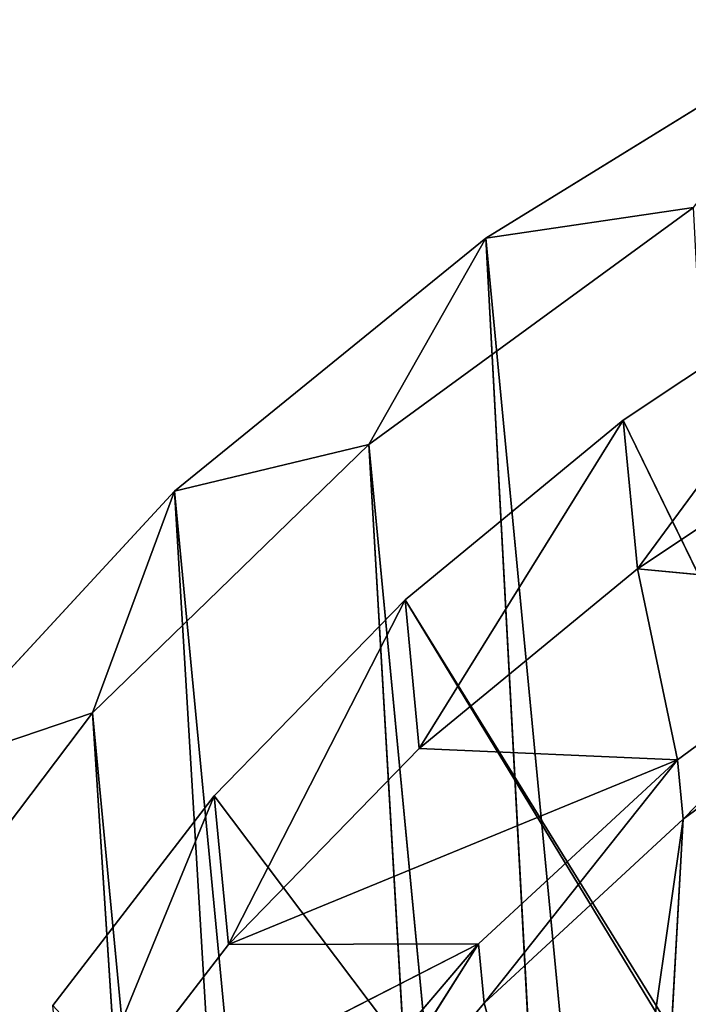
# Model space of a CAD drawing. Extents: x -3 to 171, y 0 to 111.
# Tile 653 of 656: x 114 to 120, y 98 to 107. Entities that reach past the tile are written whole.
import ezdxf

# ---------------------------------------------------------------- set-up
doc = ezdxf.new("R2010")
doc.units = 0
doc.header["$LTSCALE"] = 25.4
doc.layers.get('0').update_dxf_attribs({"color": 13, "linetype": 'CONTINUOUS'})

# ---------------------------------------------------------------- blocks, each defined once
blk = doc.blocks.new('MONO-II-BRASS-7782_STL')
at = {"color": 44}
for p, q in [((81.3729, 153.4133, 128.4438), (11.4295, 75.386, 121.7606)), ((81.3729, 153.4133, 128.4438), (11.4295, 75.386, 121.7606)), ((13.2765, 73.8199, 120.7142), (83.2199, 151.8472, 127.3975)), ((13.2765, 73.8199, 120.7142), (83.2199, 151.8472, 127.3975)), ((83.6392, 151.6205, 125.6567), (11.4295, 75.386, 121.7606)), ((83.6392, 151.6205, 125.6567), (11.4295, 75.386, 121.7606)), ((83.6392, 151.6205, 125.6567), (13.6958, 73.5932, 118.9735)), ((83.6392, 151.6205, 125.6567), (13.6958, 73.5932, 118.9735)), ((13.2765, 73.8199, 120.7142), (85.6239, 149.9044, 124.9209)), ((13.2765, 73.8199, 120.7142), (85.6239, 149.9044, 124.9209)), ((15.6805, 71.8771, 118.2377), (85.6239, 149.9044, 124.9209)), ((15.6805, 71.8771, 118.2377), (85.6239, 149.9044, 124.9209)), ((86.1663, 149.5555, 123.3183), (13.6958, 73.5932, 118.9735)), ((86.1663, 149.5555, 123.3183), (13.6958, 73.5932, 118.9735)), ((15.6805, 71.8771, 118.2377), (88.257, 147.7146, 122.9312)), ((15.6805, 71.8771, 118.2377), (88.257, 147.7146, 122.9312)), ((9.4723, 76.8683, 124.9371), (11.4295, 75.386, 121.7606)), ((9.4723, 76.8683, 124.9371), (11.4295, 75.386, 121.7606)), ((13.2765, 73.8199, 120.7142), (11.1552, 75.4724, 123.6223)), ((11.1552, 75.4724, 123.6223), (11.4295, 75.386, 121.7606)), ((11.1552, 75.4724, 123.6223), (11.4295, 75.386, 121.7606)), ((13.2765, 73.8199, 120.7142), (11.1552, 75.4724, 123.6223)), ((13.2765, 73.8199, 120.7142), (11.4295, 75.386, 121.7606)), ((11.4295, 75.386, 121.7606), (13.6958, 73.5932, 118.9735)), ((13.2765, 73.8199, 120.7142), (11.4295, 75.386, 121.7606)), ((11.4295, 75.386, 121.7606), (13.6958, 73.5932, 118.9735)), ((15.6805, 71.8771, 118.2377), (13.2765, 73.8199, 120.7142)), ((13.2765, 73.8199, 120.7142), (13.6958, 73.5932, 118.9735)), ((13.2765, 73.8199, 120.7142), (13.6958, 73.5932, 118.9735)), ((15.6805, 71.8771, 118.2377), (13.2765, 73.8199, 120.7142)), ((15.6805, 71.8771, 118.2377), (13.6958, 73.5932, 118.9735)), ((13.6958, 73.5932, 118.9735), (16.2229, 71.5282, 116.6351)), ((15.6805, 71.8771, 118.2377), (13.6958, 73.5932, 118.9735)), ((13.6958, 73.5932, 118.9735), (16.2229, 71.5282, 116.6351)), ((18.3136, 69.6873, 116.248), (15.6805, 71.8771, 118.2377)), ((15.6805, 71.8771, 118.2377), (16.2229, 71.5282, 116.6351)), ((15.6805, 71.8771, 118.2377), (16.2229, 71.5282, 116.6351)), ((18.3136, 69.6873, 116.248), (15.6805, 71.8771, 118.2377))]:
    blk.add_line(p, q, dxfattribs=at)
at = {"color": 18}
for p, q in [((12.9466, 76.4149, 125.2926), (14.3911, 75.3062, 123.1193)), ((12.9466, 76.4149, 125.2926), (14.3911, 75.3062, 123.1193)), ((15.1468, 75.4973, 125.5483), (16.634, 74.3372, 123.5286)), ((15.1468, 75.4973, 125.5483), (16.634, 74.3372, 123.5286)), ((14.3911, 75.3062, 123.1193), (11.6143, 74.9287, 125.1653)), ((14.3911, 75.3062, 123.1193), (11.6143, 74.9287, 125.1653)), ((14.3911, 75.3062, 123.1193), (13.0589, 73.8199, 122.992)), ((14.3911, 75.3062, 123.1193), (13.0589, 73.8199, 122.992)), ((14.3911, 75.3062, 123.1193), (16.0013, 74.0302, 121.1652)), ((14.3911, 75.3062, 123.1193), (16.0013, 74.0302, 121.1652)), ((14.3911, 75.3062, 123.1193), (16.1011, 73.7427, 123.4777)), ((14.3911, 75.3062, 123.1193), (16.1011, 73.7427, 123.4777)), ((14.3911, 75.3062, 123.1193), (14.6139, 74.9028, 125.4974)), ((14.3911, 75.3062, 123.1193), (14.6139, 74.9028, 125.4974)), ((13.0589, 73.8199, 122.992), (11.6143, 74.9287, 125.1653)), ((13.0589, 73.8199, 122.992), (11.6143, 74.9287, 125.1653)), ((16.1011, 73.7427, 123.4777), (14.6139, 74.9028, 125.4974)), ((14.6139, 74.9028, 125.4974), (16.634, 74.3372, 123.5286)), ((14.6139, 74.9028, 125.4974), (16.634, 74.3372, 123.5286)), ((16.1011, 73.7427, 123.4777), (14.6139, 74.9028, 125.4974)), ((16.1011, 73.7427, 123.4777), (16.634, 74.3372, 123.5286)), ((16.1011, 73.7427, 123.4777), (16.634, 74.3372, 123.5286)), ((16.634, 74.3372, 123.5286), (18.281, 73.0133, 121.7476)), ((21.9479, 69.599, 123.2343), (16.634, 74.3372, 123.5286)), ((21.9479, 69.599, 123.2343), (16.634, 74.3372, 123.5286)), ((21.924, 69.6602, 122.7707), (16.634, 74.3372, 123.5286)), ((21.924, 69.6602, 122.7707), (16.634, 74.3372, 123.5286)), ((16.634, 74.3372, 123.5286), (18.281, 73.0133, 121.7476)), ((16.0013, 74.0302, 121.1652), (13.0589, 73.8199, 122.992)), ((16.0013, 74.0302, 121.1652), (13.0589, 73.8199, 122.992)), ((16.0013, 74.0302, 121.1652), (14.6691, 72.544, 121.0379)), ((16.0013, 74.0302, 121.1652), (14.6691, 72.544, 121.0379)), ((16.0013, 74.0302, 121.1652), (17.7563, 72.6034, 119.4553)), ((16.0013, 74.0302, 121.1652), (17.7563, 72.6034, 119.4553)), ((16.0013, 74.0302, 121.1652), (16.1011, 73.7427, 123.4777)), ((16.0013, 74.0302, 121.1652), (16.1011, 73.7427, 123.4777)), ((14.6691, 72.544, 121.0379), (13.0589, 73.8199, 122.992)), ((13.0589, 73.8199, 122.992), (35.4751, 52.791, 133.9102)), ((13.0589, 73.8199, 122.992), (35.4751, 52.791, 133.9102)), ((14.6691, 72.544, 121.0379), (13.0589, 73.8199, 122.992)), ((17.7481, 72.4188, 121.6967), (16.1011, 73.7427, 123.4777)), ((16.1011, 73.7427, 123.4777), (18.281, 73.0133, 121.7476)), ((16.1011, 73.7427, 123.4777), (18.281, 73.0133, 121.7476)), ((17.7563, 72.6034, 119.4553), (16.1011, 73.7427, 123.4777)), ((17.7481, 72.4188, 121.6967), (16.1011, 73.7427, 123.4777)), ((17.7563, 72.6034, 119.4553), (16.1011, 73.7427, 123.4777)), ((17.7481, 72.4188, 121.6967), (18.281, 73.0133, 121.7476)), ((17.7481, 72.4188, 121.6967), (18.281, 73.0133, 121.7476)), ((18.281, 73.0133, 121.7476), (20.0643, 71.5447, 120.2308)), ((21.924, 69.6602, 122.7707), (18.281, 73.0133, 121.7476)), ((21.924, 69.6602, 122.7707), (18.281, 73.0133, 121.7476)), ((18.281, 73.0133, 121.7476), (20.0643, 71.5447, 120.2308)), ((17.7563, 72.6034, 119.4553), (14.6691, 72.544, 121.0379)), ((17.7563, 72.6034, 119.4553), (14.6691, 72.544, 121.0379)), ((17.7563, 72.6034, 119.4553), (16.4241, 71.1172, 119.328)), ((17.7563, 72.6034, 119.4553), (16.4241, 71.1172, 119.328)), ((17.7563, 72.6034, 119.4553), (17.7481, 72.4188, 121.6967)), ((17.7563, 72.6034, 119.4553), (17.7481, 72.4188, 121.6967)), ((17.7563, 72.6034, 119.4553), (19.6337, 71.0442, 118.0118)), ((17.7563, 72.6034, 119.4553), (19.6337, 71.0442, 118.0118)), ((16.4241, 71.1172, 119.328), (14.6691, 72.544, 121.0379)), ((14.6691, 72.544, 121.0379), (35.4751, 52.791, 133.9102)), ((14.6691, 72.544, 121.0379), (35.4751, 52.791, 133.9102)), ((14.6691, 72.544, 121.0379), (35.5214, 52.7655, 133.7224)), ((14.6691, 72.544, 121.0379), (35.5214, 52.7655, 133.7224)), ((16.4241, 71.1172, 119.328), (14.6691, 72.544, 121.0379)), ((19.5314, 70.9503, 120.1799), (17.7481, 72.4188, 121.6967)), ((17.7481, 72.4188, 121.6967), (20.0643, 71.5447, 120.2308)), ((17.7481, 72.4188, 121.6967), (20.0643, 71.5447, 120.2308)), ((19.6337, 71.0442, 118.0118), (17.7481, 72.4188, 121.6967)), ((19.5314, 70.9503, 120.1799), (17.7481, 72.4188, 121.6967)), ((19.6337, 71.0442, 118.0118), (17.7481, 72.4188, 121.6967)), ((19.6337, 71.0442, 118.0118), (16.4241, 71.1172, 119.328)), ((19.6337, 71.0442, 118.0118), (16.4241, 71.1172, 119.328)), ((18.3014, 69.558, 117.8845), (16.4241, 71.1172, 119.328)), ((16.4241, 71.1172, 119.328), (35.5214, 52.7655, 133.7224)), ((16.4241, 71.1172, 119.328), (35.5214, 52.7655, 133.7224)), ((18.3014, 69.558, 117.8845), (16.4241, 71.1172, 119.328))]:
    blk.add_line(p, q, dxfattribs=at)
at = {"color": 44}
mesh = blk.add_polyface(dxfattribs=at)
corners = [(81.3729, 153.4133, 128.4438), (11.4295, 75.386, 121.7606), (9.4723, 76.8683, 124.9371)]
mesh.append_faces([[corners[k] for k in face] for face in [(0, 1, 2)]], dxfattribs={"color": 44})
mesh = blk.add_polyface(dxfattribs=at)
corners = [(83.6392, 151.6205, 125.6567), (11.4295, 75.386, 121.7606), (81.3729, 153.4133, 128.4438)]
mesh.append_faces([[corners[k] for k in face] for face in [(0, 1, 2)]], dxfattribs={"color": 44})
mesh = blk.add_polyface(dxfattribs=at)
corners = [(83.2199, 151.8472, 127.3975), (11.1552, 75.4724, 123.6223), (13.2765, 73.8199, 120.7142)]
mesh.append_faces([[corners[k] for k in face] for face in [(0, 1, 2)]], dxfattribs={"color": 44})
mesh = blk.add_polyface(dxfattribs=at)
corners = [(85.6239, 149.9044, 124.9209), (83.2199, 151.8472, 127.3975), (13.2765, 73.8199, 120.7142)]
mesh.append_faces([[corners[k] for k in face] for face in [(0, 1, 2)]], dxfattribs={"color": 44})
mesh = blk.add_polyface(dxfattribs=at)
corners = [(83.6392, 151.6205, 125.6567), (13.6958, 73.5932, 118.9735), (11.4295, 75.386, 121.7606)]
mesh.append_faces([[corners[k] for k in face] for face in [(0, 1, 2)]], dxfattribs={"color": 44})
mesh = blk.add_polyface(dxfattribs=at)
corners = [(86.1663, 149.5555, 123.3183), (13.6958, 73.5932, 118.9735), (83.6392, 151.6205, 125.6567)]
mesh.append_faces([[corners[k] for k in face] for face in [(0, 1, 2)]], dxfattribs={"color": 44})
mesh = blk.add_polyface(dxfattribs=at)
corners = [(85.6239, 149.9044, 124.9209), (13.2765, 73.8199, 120.7142), (15.6805, 71.8771, 118.2377)]
mesh.append_faces([[corners[k] for k in face] for face in [(0, 1, 2)]], dxfattribs={"color": 44})
mesh = blk.add_polyface(dxfattribs=at)
corners = [(88.257, 147.7146, 122.9312), (85.6239, 149.9044, 124.9209), (15.6805, 71.8771, 118.2377)]
mesh.append_faces([[corners[k] for k in face] for face in [(0, 1, 2)]], dxfattribs={"color": 44})
mesh = blk.add_polyface(dxfattribs=at)
corners = [(86.1663, 149.5555, 123.3183), (16.2229, 71.5282, 116.6351), (13.6958, 73.5932, 118.9735)]
mesh.append_faces([[corners[k] for k in face] for face in [(0, 1, 2)]], dxfattribs={"color": 44})
mesh = blk.add_polyface(dxfattribs=at)
corners = [(88.9003, 147.2623, 121.4786), (16.2229, 71.5282, 116.6351), (86.1663, 149.5555, 123.3183)]
mesh.append_faces([[corners[k] for k in face] for face in [(0, 1, 2)]], dxfattribs={"color": 44})
mesh = blk.add_polyface(dxfattribs=at)
corners = [(88.257, 147.7146, 122.9312), (15.6805, 71.8771, 118.2377), (18.3136, 69.6873, 116.248)]
mesh.append_faces([[corners[k] for k in face] for face in [(0, 1, 2)]], dxfattribs={"color": 44})
mesh = blk.add_polyface(dxfattribs=at)
corners = [(88.9003, 147.2623, 121.4786), (18.9569, 69.235, 114.7954), (16.2229, 71.5282, 116.6351)]
mesh.append_faces([[corners[k] for k in face] for face in [(0, 1, 2)]], dxfattribs={"color": 44})
mesh = blk.add_polyface(dxfattribs=at)
corners = [(9.4723, 76.8683, 124.9371), (11.4295, 75.386, 121.7606), (11.1552, 75.4724, 123.6223)]
mesh.append_faces([[corners[k] for k in face] for face in [(0, 1, 2)]], dxfattribs={"color": 44})
at = {"color": 18}
mesh = blk.add_polyface(dxfattribs=at)
corners = [(14.3911, 75.3062, 123.1193), (11.6143, 74.9287, 125.1653), (12.9466, 76.4149, 125.2926)]
mesh.append_faces([[corners[k] for k in face] for face in [(0, 1, 2)]], dxfattribs={"color": 18})
mesh = blk.add_polyface(dxfattribs=at)
corners = [(14.6139, 74.9028, 125.4974), (14.3911, 75.3062, 123.1193), (12.9466, 76.4149, 125.2926)]
mesh.append_faces([[corners[k] for k in face] for face in [(0, 1, 2)]], dxfattribs={"color": 18})
mesh = blk.add_polyface(dxfattribs=at)
corners = [(16.634, 74.3372, 123.5286), (14.6139, 74.9028, 125.4974), (15.1468, 75.4973, 125.5483)]
mesh.append_faces([[corners[k] for k in face] for face in [(0, 1, 2)]], dxfattribs={"color": 18})
mesh = blk.add_polyface(dxfattribs=at)
corners = [(15.1468, 75.4973, 125.5483), (22.1033, 69.425, 123.6402), (21.9479, 69.599, 123.2343)]
mesh.append_faces([[corners[k] for k in face] for face in [(0, 1, 2)]], dxfattribs={"color": 18})
mesh = blk.add_polyface(dxfattribs=at)
corners = [(15.1468, 75.4973, 125.5483), (21.9479, 69.599, 123.2343), (16.634, 74.3372, 123.5286)]
mesh.append_faces([[corners[k] for k in face] for face in [(0, 1, 2)]], dxfattribs={"color": 18})
at = {"color": 44}
mesh = blk.add_polyface(dxfattribs=at)
corners = [(11.1552, 75.4724, 123.6223), (11.4295, 75.386, 121.7606), (13.2765, 73.8199, 120.7142)]
mesh.append_faces([[corners[k] for k in face] for face in [(0, 1, 2)]], dxfattribs={"color": 44})
mesh = blk.add_polyface(dxfattribs=at)
corners = [(11.4295, 75.386, 121.7606), (13.6958, 73.5932, 118.9735), (13.2765, 73.8199, 120.7142)]
mesh.append_faces([[corners[k] for k in face] for face in [(0, 1, 2)]], dxfattribs={"color": 44})
at = {"color": 18}
mesh = blk.add_polyface(dxfattribs=at)
corners = [(14.3911, 75.3062, 123.1193), (13.0589, 73.8199, 122.992), (11.6143, 74.9287, 125.1653)]
mesh.append_faces([[corners[k] for k in face] for face in [(0, 1, 2)]], dxfattribs={"color": 18})
mesh = blk.add_polyface(dxfattribs=at)
corners = [(16.0013, 74.0302, 121.1652), (13.0589, 73.8199, 122.992), (14.3911, 75.3062, 123.1193)]
mesh.append_faces([[corners[k] for k in face] for face in [(0, 1, 2)]], dxfattribs={"color": 18})
mesh = blk.add_polyface(dxfattribs=at)
corners = [(16.1011, 73.7427, 123.4777), (16.0013, 74.0302, 121.1652), (14.3911, 75.3062, 123.1193)]
mesh.append_faces([[corners[k] for k in face] for face in [(0, 1, 2)]], dxfattribs={"color": 18})
mesh = blk.add_polyface(dxfattribs=at)
corners = [(14.6139, 74.9028, 125.4974), (16.1011, 73.7427, 123.4777), (14.3911, 75.3062, 123.1193)]
mesh.append_faces([[corners[k] for k in face] for face in [(0, 1, 2)]], dxfattribs={"color": 18})
mesh = blk.add_polyface(dxfattribs=at)
corners = [(35.4751, 52.791, 133.9102), (11.6143, 74.9287, 125.1653), (13.0589, 73.8199, 122.992)]
mesh.append_faces([[corners[k] for k in face] for face in [(0, 1, 2)]], dxfattribs={"color": 18})
mesh = blk.add_polyface(dxfattribs=at)
corners = [(16.634, 74.3372, 123.5286), (16.1011, 73.7427, 123.4777), (14.6139, 74.9028, 125.4974)]
mesh.append_faces([[corners[k] for k in face] for face in [(0, 1, 2)]], dxfattribs={"color": 18})
mesh = blk.add_polyface(dxfattribs=at)
corners = [(18.281, 73.0133, 121.7476), (16.1011, 73.7427, 123.4777), (16.634, 74.3372, 123.5286)]
mesh.append_faces([[corners[k] for k in face] for face in [(0, 1, 2)]], dxfattribs={"color": 18})
mesh = blk.add_polyface(dxfattribs=at)
corners = [(16.634, 74.3372, 123.5286), (21.9479, 69.599, 123.2343), (21.924, 69.6602, 122.7707)]
mesh.append_faces([[corners[k] for k in face] for face in [(0, 1, 2)]], dxfattribs={"color": 18})
mesh = blk.add_polyface(dxfattribs=at)
corners = [(16.634, 74.3372, 123.5286), (21.924, 69.6602, 122.7707), (18.281, 73.0133, 121.7476)]
mesh.append_faces([[corners[k] for k in face] for face in [(0, 1, 2)]], dxfattribs={"color": 18})
mesh = blk.add_polyface(dxfattribs=at)
corners = [(16.0013, 74.0302, 121.1652), (14.6691, 72.544, 121.0379), (13.0589, 73.8199, 122.992)]
mesh.append_faces([[corners[k] for k in face] for face in [(0, 1, 2)]], dxfattribs={"color": 18})
mesh = blk.add_polyface(dxfattribs=at)
corners = [(17.7563, 72.6034, 119.4553), (14.6691, 72.544, 121.0379), (16.0013, 74.0302, 121.1652)]
mesh.append_faces([[corners[k] for k in face] for face in [(0, 1, 2)]], dxfattribs={"color": 18})
mesh = blk.add_polyface(dxfattribs=at)
corners = [(16.1011, 73.7427, 123.4777), (17.7563, 72.6034, 119.4553), (16.0013, 74.0302, 121.1652)]
mesh.append_faces([[corners[k] for k in face] for face in [(0, 1, 2)]], dxfattribs={"color": 18})
mesh = blk.add_polyface(dxfattribs=at)
corners = [(35.4751, 52.791, 133.9102), (13.0589, 73.8199, 122.992), (14.6691, 72.544, 121.0379)]
mesh.append_faces([[corners[k] for k in face] for face in [(0, 1, 2)]], dxfattribs={"color": 18})
at = {"color": 44}
mesh = blk.add_polyface(dxfattribs=at)
corners = [(13.2765, 73.8199, 120.7142), (13.6958, 73.5932, 118.9735), (15.6805, 71.8771, 118.2377)]
mesh.append_faces([[corners[k] for k in face] for face in [(0, 1, 2)]], dxfattribs={"color": 44})
at = {"color": 18}
mesh = blk.add_polyface(dxfattribs=at)
corners = [(18.281, 73.0133, 121.7476), (17.7481, 72.4188, 121.6967), (16.1011, 73.7427, 123.4777)]
mesh.append_faces([[corners[k] for k in face] for face in [(0, 1, 2)]], dxfattribs={"color": 18})
mesh = blk.add_polyface(dxfattribs=at)
corners = [(16.1011, 73.7427, 123.4777), (17.7481, 72.4188, 121.6967), (17.7563, 72.6034, 119.4553)]
mesh.append_faces([[corners[k] for k in face] for face in [(0, 1, 2)]], dxfattribs={"color": 18})
at = {"color": 44}
mesh = blk.add_polyface(dxfattribs=at)
corners = [(13.6958, 73.5932, 118.9735), (16.2229, 71.5282, 116.6351), (15.6805, 71.8771, 118.2377)]
mesh.append_faces([[corners[k] for k in face] for face in [(0, 1, 2)]], dxfattribs={"color": 44})
at = {"color": 18}
mesh = blk.add_polyface(dxfattribs=at)
corners = [(20.0643, 71.5447, 120.2308), (17.7481, 72.4188, 121.6967), (18.281, 73.0133, 121.7476)]
mesh.append_faces([[corners[k] for k in face] for face in [(0, 1, 2)]], dxfattribs={"color": 18})
mesh = blk.add_polyface(dxfattribs=at)
corners = [(21.924, 69.6602, 122.7707), (20.0643, 71.5447, 120.2308), (18.281, 73.0133, 121.7476)]
mesh.append_faces([[corners[k] for k in face] for face in [(0, 1, 2)]], dxfattribs={"color": 18})
mesh = blk.add_polyface(dxfattribs=at)
corners = [(17.7563, 72.6034, 119.4553), (16.4241, 71.1172, 119.328), (14.6691, 72.544, 121.0379)]
mesh.append_faces([[corners[k] for k in face] for face in [(0, 1, 2)]], dxfattribs={"color": 18})
mesh = blk.add_polyface(dxfattribs=at)
corners = [(19.6337, 71.0442, 118.0118), (16.4241, 71.1172, 119.328), (17.7563, 72.6034, 119.4553)]
mesh.append_faces([[corners[k] for k in face] for face in [(0, 1, 2)]], dxfattribs={"color": 18})
mesh = blk.add_polyface(dxfattribs=at)
corners = [(17.7481, 72.4188, 121.6967), (19.6337, 71.0442, 118.0118), (17.7563, 72.6034, 119.4553)]
mesh.append_faces([[corners[k] for k in face] for face in [(0, 1, 2)]], dxfattribs={"color": 18})
mesh = blk.add_polyface(dxfattribs=at)
corners = [(35.4751, 52.791, 133.9102), (14.6691, 72.544, 121.0379), (35.5214, 52.7655, 133.7224)]
mesh.append_faces([[corners[k] for k in face] for face in [(0, 1, 2)]], dxfattribs={"color": 18})
mesh = blk.add_polyface(dxfattribs=at)
corners = [(35.5214, 52.7655, 133.7224), (14.6691, 72.544, 121.0379), (16.4241, 71.1172, 119.328)]
mesh.append_faces([[corners[k] for k in face] for face in [(0, 1, 2)]], dxfattribs={"color": 18})
mesh = blk.add_polyface(dxfattribs=at)
corners = [(20.0643, 71.5447, 120.2308), (19.5314, 70.9503, 120.1799), (17.7481, 72.4188, 121.6967)]
mesh.append_faces([[corners[k] for k in face] for face in [(0, 1, 2)]], dxfattribs={"color": 18})
mesh = blk.add_polyface(dxfattribs=at)
corners = [(17.7481, 72.4188, 121.6967), (19.5314, 70.9503, 120.1799), (19.6337, 71.0442, 118.0118)]
mesh.append_faces([[corners[k] for k in face] for face in [(0, 1, 2)]], dxfattribs={"color": 18})
at = {"color": 44}
mesh = blk.add_polyface(dxfattribs=at)
corners = [(15.6805, 71.8771, 118.2377), (16.2229, 71.5282, 116.6351), (18.3136, 69.6873, 116.248)]
mesh.append_faces([[corners[k] for k in face] for face in [(0, 1, 2)]], dxfattribs={"color": 44})
at = {"color": 18}
mesh = blk.add_polyface(dxfattribs=at)
corners = [(19.6337, 71.0442, 118.0118), (18.3014, 69.558, 117.8845), (16.4241, 71.1172, 119.328)]
mesh.append_faces([[corners[k] for k in face] for face in [(0, 1, 2)]], dxfattribs={"color": 18})
mesh = blk.add_polyface(dxfattribs=at)
corners = [(35.5214, 52.7655, 133.7224), (16.4241, 71.1172, 119.328), (18.3014, 69.558, 117.8845)]
mesh.append_faces([[corners[k] for k in face] for face in [(0, 1, 2)]], dxfattribs={"color": 18})

msp = doc.modelspace()

# ---------------------------------------------------------------- block references
at = {"color": 0, "extrusion": (1, -2.77556e-16, -4.74447e-16), "rotation": 180}
msp.add_blockref('MONO-II-BRASS-7782_STL', (116.3828, 158.0391, -3.4558), dxfattribs=at)

doc.saveas('drawing.dxf')
